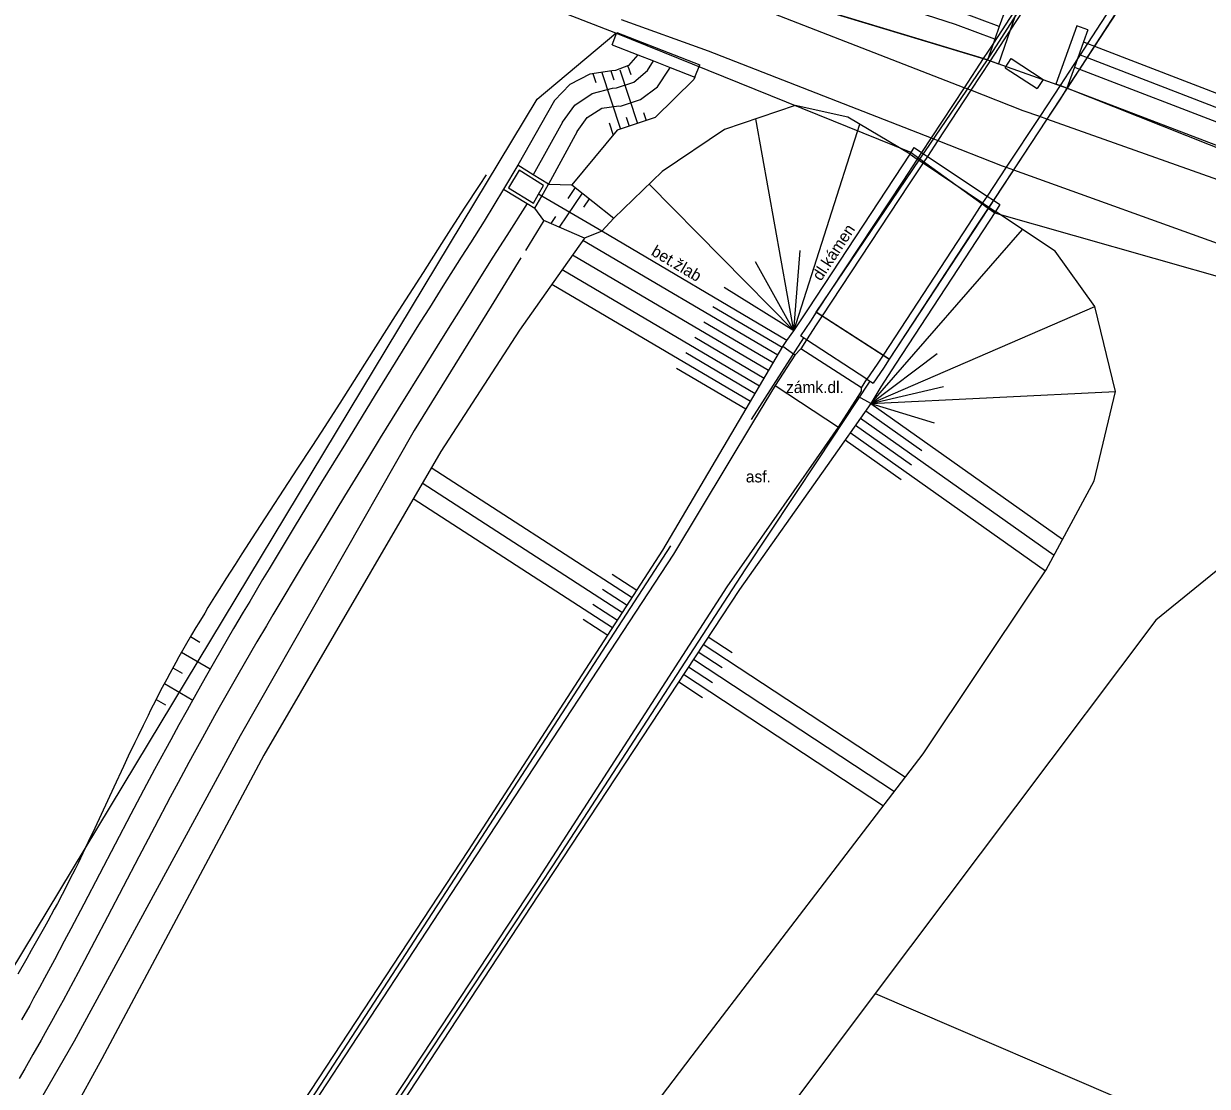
# Model space of a CAD drawing. Extents: x -540150 to -533593, y -1185082 to -1180066.
# Drawn here: x -535913.7 to -535847.5, y -1182383 to -1182323.6 of the extents above; entities that cross this region are included whole.
import ezdxf

# ---------------------------------------------------------------- set-up
doc = ezdxf.new("R2010")
doc.units = 0
for name, color, linetype in [('KN_HRAN_PARCEL', 7, 'Continuous'), ('KN_VKP_HRAN_', 7, 'Continuous'), ('Vrstva 10', 7, 'Continuous'), ('Vrstva 11', 7, 'Continuous'), ('Vrstva 14', 7, 'Continuous'), ('Vrstva 15', 7, 'Continuous'), ('Vrstva 40', 7, 'Continuous'), ('Vrstva 9', 7, 'Continuous')]:
    doc.layers.add(name, color=color, linetype=linetype)

msp = doc.modelspace()

# ---------------------------------------------------------------- linework, layer by layer
at = {"layer": 'KN_HRAN_PARCEL'}
for p, q in [((-535880.61, -1182324.165), (-535922.256, -1182307.937)), ((-535874.64, -1182321.175), (-535859.83, -1182325.665)), ((-535885.01, -1182327.855), (-535880.61, -1182324.165)), ((-535864.14, -1182330.825), (-535880.61, -1182324.165)), ((-535859.83, -1182325.665), (-535855.37, -1182327.245)), ((-535855.37, -1182327.245), (-535829.97, -1182336.965)), ((-535921.79, -1182388.805), (-535885.01, -1182327.855)), ((-535863.6, -1182331.215), (-535864.14, -1182330.825)), ((-535859.79, -1182333.965), (-535863.6, -1182331.215)), ((-535859.42, -1182334.235), (-535859.79, -1182333.965)), ((-535838.43, -1182340.205), (-535859.42, -1182334.235)), ((-535832.33, -1182342.325), (-535850.42, -1182356.975)), ((-535850.42, -1182356.975), (-535866.11, -1182377.855)), ((-535866.11, -1182377.855), (-535876.25, -1182391.405)), ((-535866.11, -1182377.855), (-535765.23, -1182421.115))]:
    msp.add_line(p, q, dxfattribs=at)
at = {"layer": 'KN_VKP_HRAN_'}
for p, q in [((-535859.83, -1182325.665), (-535855.46, -1182318.855)), ((-535851.03, -1182320.515), (-535855.37, -1182327.245)), ((-535863.6, -1182331.215), (-535859.83, -1182325.665)), ((-535855.37, -1182327.245), (-535859.79, -1182333.965)), ((-535869.41, -1182339.765), (-535863.6, -1182331.215)), ((-535859.79, -1182333.965), (-535865.33, -1182342.385)), ((-535865.33, -1182342.385), (-535869.41, -1182339.765))]:
    msp.add_line(p, q, dxfattribs=at)
at = {"layer": 'Vrstva 10'}
for p, q in [((-535858.835, -1182326.103), (-535858.5, -1182325.591)), ((-535858.5, -1182325.591), (-535856.72, -1182326.754)), ((-535858.835, -1182326.103), (-535857.055, -1182327.266)), ((-535856.72, -1182326.754), (-535857.055, -1182327.266)), ((-535869.827, -1182339.573), (-535864.152, -1182330.935)), ((-535864.152, -1182330.935), (-535863.917, -1182330.567)), ((-535864.152, -1182330.935), (-535863.754, -1182331.202)), ((-535863.186, -1182331.052), (-535863.428, -1182331.421)), ((-535886.088, -1182331.549), (-535886.891, -1182332.886)), ((-535863.428, -1182331.421), (-535864.238, -1182332.653)), ((-535886.022, -1182331.826), (-535886.617, -1182332.818)), ((-535884.647, -1182332.68), (-535886.022, -1182331.826)), ((-535886.617, -1182332.818), (-535885.211, -1182333.674)), ((-535860.095, -1182333.659), (-535860.875, -1182334.842)), ((-535859.84, -1182333.273), (-535860.095, -1182333.659)), ((-535859.495, -1182333.502), (-535859.751, -1182333.89)), ((-535859.126, -1182333.747), (-535859.383, -1182334.137)), ((-535859.383, -1182334.137), (-535864.972, -1182342.67)), ((-535859.751, -1182333.89), (-535860.529, -1182335.069)), ((-535870.659, -1182340.807), (-535869.827, -1182339.573)), ((-535869.403, -1182339.766), (-535869.072, -1182339.978)), ((-535869.731, -1182340.264), (-535870.276, -1182341.084)), ((-535869.072, -1182339.978), (-535865.665, -1182342.167)), ((-535869.951, -1182341.305), (-535870.276, -1182341.084)), ((-535869.404, -1182340.481), (-535869.951, -1182341.305)), ((-535870.594, -1182342.16), (-535871.267, -1182341.678)), ((-535869.951, -1182341.305), (-535870.271, -1182341.82)), ((-535866.568, -1182343.512), (-535869.951, -1182341.305)), ((-535870.594, -1182342.16), (-535871.695, -1182343.855)), ((-535870.271, -1182341.82), (-535870.594, -1182342.16)), ((-535866.875, -1182343.998), (-535870.271, -1182341.82)), ((-535865.665, -1182342.167), (-535865.317, -1182342.391)), ((-535865.991, -1182342.665), (-535866.568, -1182343.512)), ((-535865.649, -1182342.898), (-535866.219, -1182343.734)), ((-535864.972, -1182342.67), (-535865.787, -1182343.935)), ((-535866.875, -1182343.998), (-535866.568, -1182343.512)), ((-535866.568, -1182343.512), (-535866.219, -1182343.734)), ((-535871.695, -1182343.855), (-535872.901, -1182345.859)), ((-535871.695, -1182343.855), (-535868.159, -1182346.19)), ((-535867.064, -1182344.47), (-535866.874, -1182344.174)), ((-535866.874, -1182344.174), (-535866.875, -1182343.998)), ((-535865.787, -1182343.935), (-535866.347, -1182344.874)), ((-535868.159, -1182346.19), (-535867.064, -1182344.47)), ((-535866.347, -1182344.874), (-535867.064, -1182344.47)), ((-535872.901, -1182345.859), (-535877.376, -1182353.294)), ((-535869.396, -1182347.964), (-535868.159, -1182346.19)), ((-535874.379, -1182355.115), (-535869.396, -1182347.964)), ((-535877.376, -1182353.294), (-535888.404, -1182370.106)), ((-535885.076, -1182371.686), (-535874.379, -1182355.115)), ((-535888.404, -1182370.106), (-535899.325, -1182386.777)), ((-535896.2, -1182388.535), (-535885.076, -1182371.686))]:
    msp.add_line(p, q, dxfattribs=at)
for points in [[(-535851.605, -1182312.657), (-535854.827, -1182317.583), (-535855.125, -1182318.039), (-535855.237, -1182318.211), (-535855.627, -1182318.806), (-535858.107, -1182322.598), (-535859.496, -1182324.722), (-535859.794, -1182325.177)], [(-535851.276, -1182312.872), (-535854.451, -1182317.726), (-535854.749, -1182318.182), (-535854.862, -1182318.354), (-535855.251, -1182318.949), (-535858.551, -1182323.994), (-535859.466, -1182325.393)], [(-535847.975, -1182315.127), (-535850.62, -1182319.189), (-535850.917, -1182319.645), (-535851.028, -1182319.815), (-535851.416, -1182320.411), (-535854.232, -1182324.736), (-535854.65, -1182325.378), (-535854.797, -1182325.604), (-535855.77, -1182327.098), (-535856.116, -1182327.63)], [(-535847.628, -1182315.353), (-535850.224, -1182319.34), (-535850.521, -1182319.796), (-535850.632, -1182319.967), (-535851.02, -1182320.562), (-535853.836, -1182324.888), (-535854.255, -1182325.531), (-535854.673, -1182326.173), (-535855.384, -1182327.237), (-535855.77, -1182327.858)], [(-535859.794, -1182325.177), (-535860.065, -1182325.59), (-535861.133, -1182327.214), (-535862.981, -1182330.025), (-535863.513, -1182330.835)], [(-535859.466, -1182325.393), (-535859.678, -1182325.715), (-535860.759, -1182327.36), (-535862.607, -1182330.171), (-535863.186, -1182331.052)], [(-535856.116, -1182327.63), (-535856.906, -1182328.827), (-535858.775, -1182331.66), (-535859.84, -1182333.273)], [(-535855.77, -1182327.858), (-535856.504, -1182328.97), (-535858.374, -1182331.804), (-535859.495, -1182333.502)], [(-535863.513, -1182330.835), (-535863.754, -1182331.202), (-535864.566, -1182332.437)], [(-535863.917, -1182330.567), (-535863.513, -1182330.835), (-535863.186, -1182331.052), (-535859.84, -1182333.273), (-535859.495, -1182333.502), (-535859.126, -1182333.747)], [(-535884.378, -1182332.611), (-535885.233, -1182332.08), (-535886.088, -1182331.549)], [(-535863.754, -1182331.202), (-535863.428, -1182331.421), (-535860.095, -1182333.659), (-535859.751, -1182333.89), (-535859.383, -1182334.137)], [(-535864.566, -1182332.437), (-535869.403, -1182339.766), (-535869.731, -1182340.264)], [(-535886.891, -1182332.886), (-535887.974, -1182334.672), (-535888.743, -1182335.881), (-535889.254, -1182336.688), (-535890.273, -1182338.304), (-535891.035, -1182339.517), (-535891.541, -1182340.327), (-535892.551, -1182341.949), (-535894.059, -1182344.386), (-535895.061, -1182346.013), (-535895.728, -1182347.098), (-535897.058, -1182349.271), (-535898.531, -1182351.687), (-535899.264, -1182352.897), (-535899.994, -1182354.109), (-535900.358, -1182354.715), (-535901.082, -1182355.931), (-535901.442, -1182356.54), (-535901.98, -1182357.454), (-535902.691, -1182358.677), (-535903.045, -1182359.29), (-535903.571, -1182360.211), (-535904.094, -1182361.134), (-535904.354, -1182361.597), (-535904.584, -1182362.01), (-535905.042, -1182362.838), (-535905.497, -1182363.668), (-535905.799, -1182364.222), (-535906.398, -1182365.332), (-535906.845, -1182366.166), (-535907.732, -1182367.836), (-535908.612, -1182369.51), (-535910.363, -1182372.858), (-535911.088, -1182374.242), (-535911.452, -1182374.933), (-535912.001, -1182375.968), (-535912.554, -1182377), (-535912.833, -1182377.514), (-535913.164, -1182378.12), (-535913.386, -1182378.523), (-535913.834, -1182379.328)], [(-535886.891, -1182332.886), (-535885.565, -1182333.693), (-535885.139, -1182333.952)], [(-535885.211, -1182333.674), (-535884.927, -1182333.173), (-535884.647, -1182332.68)], [(-535885.139, -1182333.952), (-535884.754, -1182333.273), (-535884.378, -1182332.611)], [(-535864.238, -1182332.653), (-535869.072, -1182339.978), (-535869.404, -1182340.481)], [(-535885.565, -1182333.693), (-535886.71, -1182335.48), (-535887.478, -1182336.687), (-535887.988, -1182337.492), (-535889.005, -1182339.104), (-535889.765, -1182340.316), (-535890.27, -1182341.124), (-535891.277, -1182342.742), (-535892.782, -1182345.173), (-535893.782, -1182346.796), (-535894.447, -1182347.879), (-535895.774, -1182350.047), (-535897.242, -1182352.455), (-535897.973, -1182353.661), (-535898.7, -1182354.869), (-535899.063, -1182355.474), (-535899.784, -1182356.685), (-535900.143, -1182357.291), (-535900.679, -1182358.203), (-535901.388, -1182359.421), (-535901.74, -1182360.031), (-535902.265, -1182360.949), (-535902.786, -1182361.868), (-535903.044, -1182362.329), (-535903.274, -1182362.741), (-535903.73, -1182363.565), (-535904.183, -1182364.392), (-535904.484, -1182364.943), (-535905.081, -1182366.049), (-535905.526, -1182366.881), (-535906.41, -1182368.547), (-535907.289, -1182370.217), (-535909.041, -1182373.566), (-535909.768, -1182374.954), (-535910.133, -1182375.647), (-535910.683, -1182376.686), (-535911.239, -1182377.722), (-535911.519, -1182378.239), (-535911.852, -1182378.847), (-535912.075, -1182379.252), (-535912.523, -1182380.059), (-535912.749, -1182380.462), (-535913.204, -1182381.267), (-535913.661, -1182382.069), (-535913.968, -1182382.603)], [(-535860.875, -1182334.842), (-535865.665, -1182342.167), (-535865.991, -1182342.665)], [(-535860.529, -1182335.069), (-535865.317, -1182342.391), (-535865.649, -1182342.898)], [(-535871.267, -1182341.678), (-535871.038, -1182341.35), (-535870.659, -1182340.807)]]:
    msp.add_lwpolyline(points, dxfattribs=at)
at = {"layer": 'Vrstva 11'}
for p, q in [((-535861.133, -1182327.214), (-535874.848, -1182321.877)), ((-535880.316, -1182323.399), (-535875.454, -1182325.158)), ((-535854.826, -1182323.762), (-535855.996, -1182327.017)), ((-535854.214, -1182323.982), (-535854.826, -1182323.762)), ((-535880.817, -1182324.815), (-535880.547, -1182324.126)), ((-535880.547, -1182324.126), (-535875.914, -1182325.944)), ((-535858.551, -1182323.994), (-535859.215, -1182325.878)), ((-535875.454, -1182325.158), (-535862.981, -1182330.025)), ((-535859.496, -1182324.722), (-535859.828, -1182325.662)), ((-535854.454, -1182324.65), (-535854.232, -1182324.736)), ((-535854.232, -1182324.736), (-535853.836, -1182324.888)), ((-535853.836, -1182324.888), (-535832.173, -1182333.247)), ((-535859.828, -1182325.662), (-535859.678, -1182325.715)), ((-535859.678, -1182325.715), (-535859.215, -1182325.878)), ((-535876.184, -1182326.633), (-535875.914, -1182325.944)), ((-535854.962, -1182326.062), (-535854.673, -1182326.173)), ((-535854.673, -1182326.173), (-535832.711, -1182334.647)), ((-535855.77, -1182327.098), (-535855.996, -1182327.017)), ((-535855.384, -1182327.237), (-535855.77, -1182327.098)), ((-535860.759, -1182327.36), (-535861.133, -1182327.214)), ((-535857.833, -1182328.499), (-535860.759, -1182327.36)), ((-535856.906, -1182328.827), (-535857.833, -1182328.499)), ((-535884.431, -1182328.611), (-535886.088, -1182331.549)), ((-535856.504, -1182328.97), (-535856.906, -1182328.827)), ((-535838.786, -1182335.252), (-535856.504, -1182328.97)), ((-535882.769, -1182329.668), (-535884.378, -1182332.611)), ((-535862.981, -1182330.025), (-535862.607, -1182330.171)), ((-535862.607, -1182330.171), (-535858.995, -1182331.58)), ((-535858.995, -1182331.58), (-535858.775, -1182331.66)), ((-535858.775, -1182331.66), (-535858.374, -1182331.804)), ((-535858.374, -1182331.804), (-535839.937, -1182338.449))]:
    msp.add_line(p, q, dxfattribs=at)
for points in [[(-535859.418, -1182324.5), (-535861.616, -1182323.687), (-535872.659, -1182320.1)], [(-535858.677, -1182322.397), (-535858.92, -1182323.086), (-535859.169, -1182323.793), (-535859.418, -1182324.5), (-535859.496, -1182324.722)], [(-535858.107, -1182322.598), (-535858.064, -1182322.613), (-535858.551, -1182323.994)], [(-535854.214, -1182323.982), (-535854.454, -1182324.65), (-535854.797, -1182325.604)], [(-535880.817, -1182324.815), (-535879.387, -1182325.376), (-535878.508, -1182325.721), (-535877.579, -1182326.086), (-535876.184, -1182326.633)], [(-535879.387, -1182325.376), (-535879.895, -1182325.979), (-535880.631, -1182326.26), (-535880.839, -1182326.27)], [(-535854.797, -1182325.604), (-535854.962, -1182326.062), (-535855.384, -1182327.237)], [(-535880.839, -1182326.27), (-535882.07, -1182326.465), (-535883.177, -1182327.037), (-535884.047, -1182327.929), (-535884.431, -1182328.611)], [(-535880.354, -1182328.242), (-535879.225, -1182327.881), (-535878.278, -1182327.167), (-535877.62, -1182326.181), (-535877.579, -1182326.086)], [(-535882.769, -1182329.668), (-535882.217, -1182328.874), (-535881.394, -1182328.368), (-535880.436, -1182328.235), (-535880.354, -1182328.242)]]:
    msp.add_lwpolyline(points, dxfattribs=at)
at = {"layer": 'Vrstva 14'}
for p, q in [((-535860.065, -1182325.59), (-535874.631, -1182321.171)), ((-535859.828, -1182325.662), (-535860.065, -1182325.59)), ((-535854.65, -1182325.378), (-535854.255, -1182325.531)), ((-535854.255, -1182325.531), (-535832.442, -1182333.947)), ((-535833.271, -1182336.02), (-535855.384, -1182327.237)), ((-535870.573, -1182328.203), (-535874.523, -1182329.549)), ((-535867.627, -1182328.863), (-535870.573, -1182328.203)), ((-535883.592, -1182329.142), (-535885.233, -1182332.08)), ((-535878.407, -1182328.877), (-535880.529, -1182329.59)), ((-535864.152, -1182330.935), (-535867.627, -1182328.863)), ((-535880.529, -1182329.59), (-535883.063, -1182332.649)), ((-535874.523, -1182329.549), (-535878.025, -1182331.903)), ((-535878.025, -1182331.903), (-535880.724, -1182334.518)), ((-535884.378, -1182332.611), (-535883.063, -1182332.649)), ((-535883.063, -1182332.649), (-535880.724, -1182334.518)), ((-535884.754, -1182333.273), (-535884.927, -1182333.173)), ((-535881.399, -1182335.229), (-535884.754, -1182333.273)), ((-535884.628, -1182334.637), (-535885.139, -1182333.952)), ((-535856.048, -1182336.357), (-535859.383, -1182334.137)), ((-535884.628, -1182334.637), (-535885.667, -1182336.324)), ((-535882.36, -1182335.622), (-535884.628, -1182334.637)), ((-535880.724, -1182334.518), (-535881.399, -1182335.229)), ((-535882.36, -1182335.622), (-535883.85, -1182337.734)), ((-535881.399, -1182335.229), (-535882.36, -1182335.622)), ((-535871.038, -1182341.35), (-535881.399, -1182335.229)), ((-535853.818, -1182339.455), (-535856.048, -1182336.357)), ((-535885.912, -1182336.722), (-535887.578, -1182339.427)), ((-535883.85, -1182337.734), (-535885.992, -1182340.77)), ((-535887.578, -1182339.427), (-535891.881, -1182346.387)), ((-535852.661, -1182344.202), (-535853.818, -1182339.455)), ((-535885.992, -1182340.77), (-535890.401, -1182347.56)), ((-535873.511, -1182345.493), (-535871.267, -1182341.678)), ((-535853.862, -1182349.184), (-535852.661, -1182344.202)), ((-535866.347, -1182344.874), (-535868.792, -1182348.327)), ((-535877.973, -1182353.078), (-535873.511, -1182345.493)), ((-535891.881, -1182346.387), (-535901.611, -1182363.44)), ((-535890.401, -1182347.56), (-535900.293, -1182364.523)), ((-535868.792, -1182348.327), (-535873.701, -1182355.26)), ((-535856.545, -1182354.162), (-535853.862, -1182349.184)), ((-535888.855, -1182369.865), (-535877.973, -1182353.078)), ((-535857.27, -1182355.247), (-535856.545, -1182354.162)), ((-535873.701, -1182355.26), (-535884.574, -1182371.798)), ((-535863.416, -1182364.451), (-535857.27, -1182355.247)), ((-535901.611, -1182363.44), (-535910.902, -1182380.528)), ((-535900.293, -1182364.523), (-535909.354, -1182381.506)), ((-535876.333, -1182381.346), (-535863.416, -1182364.451)), ((-535899.841, -1182386.581), (-535888.855, -1182369.865)), ((-535884.574, -1182371.798), (-535895.826, -1182388.909)), ((-535910.902, -1182380.528), (-535920.918, -1182397.855)), ((-535887.193, -1182395.51), (-535876.333, -1182381.346)), ((-535909.354, -1182381.506), (-535918.992, -1182399.087))]:
    msp.add_line(p, q, dxfattribs=at)
for points in [[(-535859.169, -1182323.793), (-535861.37, -1182322.978), (-535872.331, -1182319.418)], [(-535880.577, -1182327.224), (-535879.608, -1182326.908), (-535878.832, -1182326.247), (-535878.508, -1182325.721)], [(-535876.184, -1182326.633), (-535876.248, -1182326.759), (-535878.407, -1182328.877)], [(-535883.592, -1182329.142), (-535882.901, -1182328.196), (-535881.934, -1182327.536), (-535880.802, -1182327.236), (-535880.577, -1182327.224)], [(-535887.861, -1182332.077), (-535888.257, -1182332.681), (-535889.045, -1182333.892), (-535889.83, -1182335.106), (-535890.351, -1182335.916), (-535891.389, -1182337.538), (-535892.941, -1182339.974), (-535895.01, -1182343.225), (-535896.047, -1182344.848), (-535897.089, -1182346.47), (-535897.613, -1182347.28), (-535898.401, -1182348.493), (-535900.744, -1182352.072), (-535901.519, -1182353.268), (-535901.904, -1182353.867), (-535902.413, -1182354.669), (-535902.666, -1182355.071), (-535903.043, -1182355.675), (-535903.415, -1182356.282), (-535903.6, -1182356.586), (-535903.927, -1182357.127), (-535904.088, -1182357.399), (-535904.329, -1182357.807), (-535904.686, -1182358.422), (-535905.038, -1182359.04), (-535905.212, -1182359.35), (-535905.554, -1182359.973), (-535905.723, -1182360.285), (-535905.974, -1182360.756), (-535906.194, -1182361.177), (-535906.339, -1182361.458), (-535906.625, -1182362.023), (-535906.767, -1182362.307), (-535907.047, -1182362.875), (-535907.324, -1182363.445), (-535907.507, -1182363.826), (-535907.87, -1182364.59), (-535908.14, -1182365.165), (-535908.675, -1182366.315), (-535909.389, -1182367.85), (-535909.748, -1182368.616), (-535910.111, -1182369.38), (-535910.294, -1182369.762), (-535910.663, -1182370.522), (-535910.851, -1182370.901), (-535911.135, -1182371.468), (-535911.423, -1182372.033), (-535911.57, -1182372.314), (-535911.834, -1182372.815), (-535912.013, -1182373.148), (-535912.374, -1182373.811), (-535912.557, -1182374.141), (-535912.926, -1182374.8), (-535913.299, -1182375.457), (-535913.55, -1182375.894), (-535914.054, -1182376.766)]]:
    msp.add_lwpolyline(points, dxfattribs=at)
at = {"layer": 'Vrstva 15'}
for p, q in [((-535881.9, -1182326.413), (-535881.733, -1182326.917)), ((-535881.408, -1182326.31), (-535880.341, -1182329.527)), ((-535880.897, -1182326.268), (-535880.726, -1182326.78)), ((-535880.386, -1182326.213), (-535879.392, -1182329.208)), ((-535879.929, -1182326.002), (-535879.774, -1182326.468)), ((-535880.036, -1182328.855), (-535879.866, -1182329.367)), ((-535879.068, -1182328.598), (-535878.918, -1182329.049)), ((-535870.659, -1182340.807), (-535872.775, -1182328.953)), ((-535880.98, -1182329.185), (-535880.755, -1182329.863)), ((-535870.659, -1182340.807), (-535866.961, -1182329.26)), ((-535883.759, -1182335.015), (-535882.478, -1182333.116)), ((-535883.276, -1182333.405), (-535882.87, -1182332.803)), ((-535870.659, -1182340.807), (-535878.75, -1182332.605)), ((-535882.405, -1182333.902), (-535882.086, -1182333.43)), ((-535884.225, -1182334.812), (-535883.961, -1182334.421)), ((-535871.558, -1182342.172), (-535882.458, -1182335.76)), ((-535866.341, -1182344.865), (-535857.871, -1182335.144)), ((-535870.659, -1182340.807), (-535870.296, -1182336.313)), ((-535872.065, -1182343.034), (-535883.036, -1182336.58)), ((-535870.659, -1182340.807), (-535872.792, -1182336.958)), ((-535872.572, -1182343.896), (-535883.615, -1182337.4)), ((-535873.079, -1182344.758), (-535884.193, -1182338.22)), ((-535870.659, -1182340.807), (-535874.557, -1182338.377)), ((-535871.304, -1182341.741), (-535875.181, -1182339.461)), ((-535866.341, -1182344.865), (-535853.818, -1182339.455)), ((-535871.811, -1182342.603), (-535875.688, -1182340.323)), ((-535872.318, -1182343.465), (-535876.195, -1182341.184)), ((-535872.825, -1182344.327), (-535876.702, -1182342.046)), ((-535866.341, -1182344.865), (-535862.636, -1182342.074)), ((-535873.332, -1182345.189), (-535877.209, -1182342.908)), ((-535866.341, -1182344.865), (-535862.292, -1182343.922)), ((-535866.341, -1182344.865), (-535852.661, -1182344.202)), ((-535866.341, -1182344.865), (-535855.624, -1182352.453)), ((-535866.341, -1182344.865), (-535862.808, -1182345.942)), ((-535866.919, -1182345.681), (-535856.102, -1182353.34)), ((-535866.63, -1182345.273), (-535863.497, -1182347.491)), ((-535867.208, -1182346.089), (-535864.075, -1182348.308)), ((-535867.786, -1182346.905), (-535864.653, -1182349.124)), ((-535867.497, -1182346.497), (-535856.586, -1182354.223)), ((-535879.699, -1182355.741), (-535890.927, -1182348.463)), ((-535880.243, -1182356.58), (-535891.432, -1182349.327)), ((-535880.787, -1182357.419), (-535891.936, -1182350.192)), ((-535879.427, -1182355.321), (-535880.805, -1182354.428)), ((-535879.971, -1182356.16), (-535881.349, -1182355.267)), ((-535880.515, -1182356.999), (-535881.893, -1182356.106)), ((-535881.059, -1182357.838), (-535882.437, -1182356.945)), ((-535904.386, -1182357.905), (-535903.873, -1182358.205)), ((-535875.446, -1182357.914), (-535874.111, -1182358.792)), ((-535904.891, -1182358.768), (-535903.284, -1182359.707)), ((-535875.995, -1182358.75), (-535874.66, -1182359.628)), ((-535875.721, -1182358.332), (-535864.419, -1182365.763)), ((-535876.545, -1182359.585), (-535875.21, -1182360.463)), ((-535876.27, -1182359.167), (-535865.028, -1182366.559)), ((-535905.374, -1182359.644), (-535904.861, -1182359.944)), ((-535876.819, -1182360.003), (-535865.637, -1182367.355)), ((-535905.851, -1182360.524), (-535904.27, -1182361.448)), ((-535877.094, -1182360.421), (-535875.759, -1182361.299)), ((-535906.314, -1182361.41), (-535905.8, -1182361.711))]:
    msp.add_line(p, q, dxfattribs=at)
at = {"layer": 'Vrstva 9'}
for p, q in [((-535870.114, -1182341.195), (-535873.045, -1182345.773)), ((-535869.301, -1182348.021), (-535866.394, -1182343.623)), ((-535873.368, -1182354.175), (-535869.301, -1182348.021)), ((-535877.558, -1182352.821), (-535888.367, -1182369.493)), ((-535884.1, -1182370.654), (-535873.368, -1182354.175)), ((-535888.367, -1182369.493), (-535899.307, -1182386.283)), ((-535895.668, -1182388.155), (-535884.1, -1182370.654))]:
    msp.add_line(p, q, dxfattribs=at)

# ---------------------------------------------------------------- texts
at = {"layer": 'Vrstva 40'}
for s, rotation, p in [('dl.kámen', 56.69586, (-535869.135, -1182338.065)), ('bet.žlab', 329.42958, (-535878.685, -1182336.542))]:
    msp.add_text(s, height=0.65, rotation=rotation, dxfattribs=at).set_placement(p)
for s, p in [('zámk.dl.', (-535871.092, -1182344.284)), ('asf.', (-535873.34, -1182349.282))]:
    msp.add_text(s, height=0.65, dxfattribs=at).set_placement(p)

doc.saveas('drawing.dxf')
